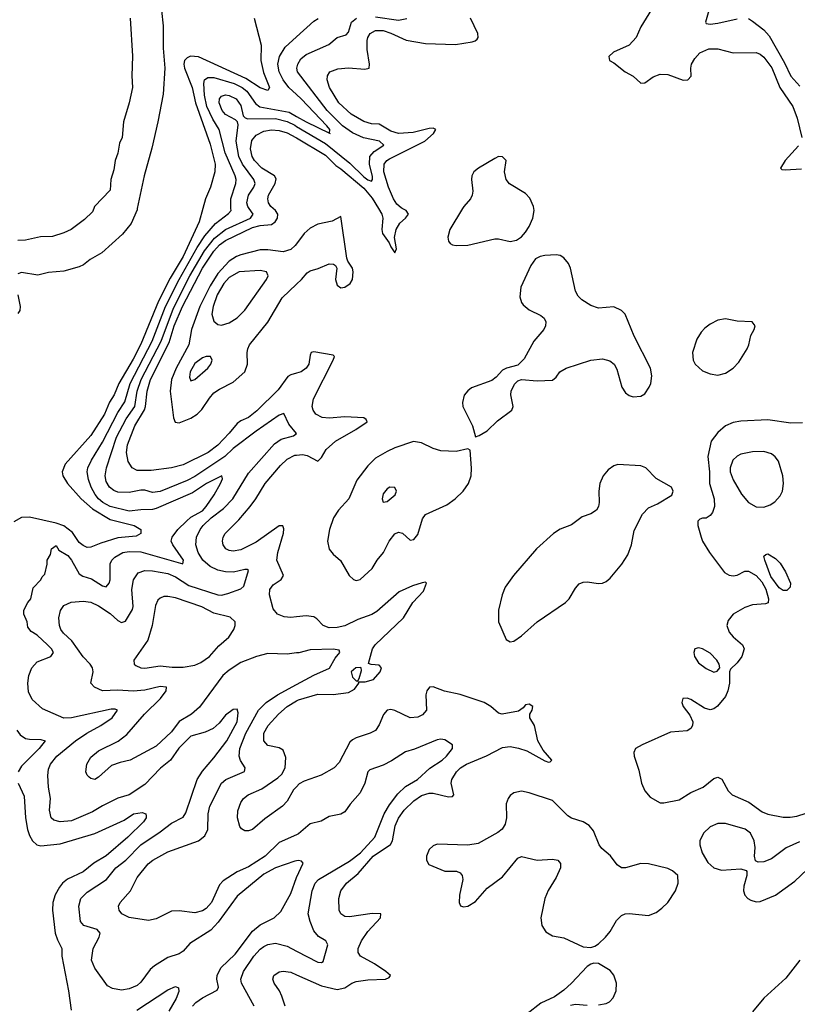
# Model space of a CAD drawing. Header units: inches. Extents: x 1603819 to 1745079, y 385938 to 533966.
# Tile 470 of 561: x 1618560 to 1622604, y 505860 to 510982. Entities that reach past the tile are written whole.
import ezdxf

# ---------------------------------------------------------------- set-up
doc = ezdxf.new("R2010")
doc.units = ezdxf.units.IN
doc.header["$MEASUREMENT"] = 0
for name, color, linetype in [('B6510', 7, 'Continuous'), ('B6511', 7, 'Continuous'), ('B6520', 7, 'Continuous'), ('B6521', 7, 'Continuous')]:
    doc.layers.add(name, color=color, linetype=linetype)

msp = doc.modelspace()

# ---------------------------------------------------------------- linework, layer by layer
at = {"layer": 'B6510', "color": 5}
for points, elevation in [([(1619512.4, 510000), (1619492.6, 509930), (1619410.8, 509750), (1619343, 509637), (1619281.9, 509518.1), (1619190, 509294.3), (1619150, 509216.6), (1619075.2, 509090), (1619051.7, 509030), (1619026.8, 508993.2), (1619001.4, 508930), (1618930, 508819.6), (1618796.8, 508670), (1618781.1, 508630), (1618783.5, 508610), (1618808.4, 508570), (1618879.9, 508490), (1618937.9, 508437.9), (1619030, 508382.5), (1619154.4, 508350), (1619190.4, 508330), (1619190.3, 508310), (1619164.9, 508295.1), (1619070, 508286), (1618981, 508259), (1618930, 508238.1), (1618910, 508237), (1618890, 508245.9), (1618870, 508263), (1618834.5, 508314.5), (1618789.1, 508349.1), (1618750, 508362.3), (1618610, 508394.2), (1618570, 508392.9), (1618530, 508369.4)], 320), ([(1618945.3, 510000), (1618938, 509982), (1618896.6, 509943.4), (1618827, 509890), (1618790, 509873.1), (1618730, 509854.3), (1618667.4, 509852.6), (1618590, 509835.5), (1618550, 509833.2)], 280), ([(1619171.3, 510000), (1619170, 509993.6), (1619138.7, 509921.3), (1619094.1, 509865.9), (1618987.4, 509770), (1618926, 509734), (1618892.5, 509707.5), (1618870, 509697.2), (1618790, 509674.5), (1618710, 509666.3), (1618653.7, 509653.7), (1618570, 509666.1), (1618550, 509660.3)], 280), ([(1620000, 506606.2), (1619990, 506604.2), (1619890, 506569.3), (1619830, 506537.5), (1619690, 506422.2), (1619592.6, 506287.4), (1619553.7, 506246.3), (1619444, 506176), (1619410, 506136.1), (1619390, 506122.2), (1619330, 506104.2), (1619260.3, 506059.7), (1619239, 506041), (1619190, 505976), (1619170, 505958), (1619130, 505940.2), (1619090, 505933.4), (1619042, 505942), (1619016.9, 505956.9), (1618950, 506048.5), (1618933.2, 506090), (1618942, 506150), (1618973.2, 506210), (1618978, 506230), (1618962.6, 506250), (1618893, 506270), (1618875.3, 506290), (1618867.3, 506370), (1618878.5, 506410), (1618910, 506443.2), (1619011.6, 506508.4), (1619060.6, 506570), (1619111, 506609), (1619190.1, 506690), (1619290, 506756.7), (1619350, 506803), (1619410, 506832.9), (1619423.7, 506856.3), (1619482.4, 507030), (1619510, 507072.4), (1619570, 507141.5), (1619637.1, 507230), (1619690.1, 507330), (1619696.5, 507376.5), (1619690, 507394.8), (1619670, 507394), (1619630, 507364.9), (1619597, 507323), (1619565.3, 507294.7), (1619524.3, 507275.7), (1619450, 507255.1), (1619387.7, 507192.3), (1619344.7, 507130), (1619291.8, 507088.2), (1619210, 507003.3), (1619130, 506949.4), (1619070, 506931.9), (1618990, 506893.2), (1618938.9, 506861.1), (1618830, 506814.2), (1618770, 506808.6), (1618738.2, 506818.2), (1618724, 506830), (1618714.5, 506870), (1618720.5, 506930), (1618710.1, 506990.1), (1618706.4, 507050), (1618710, 507082.7), (1618720.6, 507110), (1618752.9, 507150), (1618849.5, 507230), (1618909, 507271), (1618981.5, 507310), (1619040.6, 507350), (1619068.2, 507390), (1619055.9, 507395.9), (1619035, 507395), (1618830, 507350.7), (1618790, 507348.8), (1618677.6, 507397.6), (1618624.8, 507444.8), (1618605.5, 507485.5), (1618602.4, 507530), (1618607.5, 507570), (1618622.8, 507610), (1618650, 507641.2), (1618721.7, 507670), (1618735, 507690), (1618725.1, 507710), (1618705.3, 507730), (1618650, 507781.1), (1618619.9, 507799.9), (1618602, 507822), (1618598, 507850), (1618582, 507890), (1618582, 507910), (1618602, 507950), (1618618, 507970), (1618630, 508026), (1618670, 508068), (1618676, 508084), (1618690, 508098), (1618702, 508150), (1618702, 508170), (1618719.6, 508200.4), (1618726, 508230), (1618750, 508246), (1618763.1, 508223.1), (1618810, 508195.1), (1618830, 508170.8), (1618870, 508099), (1618887.7, 508087.7), (1618932.5, 508072.5), (1618990, 508037.5), (1619010, 508032.1), (1619026, 508050), (1619031.1, 508068.9), (1619030, 508151.2), (1619039.8, 508170), (1619054.8, 508185.2), (1619097, 508210), (1619130, 508216.3), (1619190, 508213.9), (1619408.3, 508151.7), (1619411.2, 508170), (1619355.4, 508250), (1619348.3, 508270), (1619352, 508290), (1619382.5, 508330), (1619426.5, 508373.5), (1619450, 508393.6), (1619510, 508427.3), (1619530.1, 508450), (1619571.2, 508510), (1619604.9, 508570), (1619613.8, 508593.8), (1619610.5, 508610), (1619531.9, 508570), (1619459.1, 508520.9), (1619270, 508439.2), (1619250, 508433.3), (1619190, 508433), (1619130, 508425), (1619030, 508449), (1618991.4, 508470), (1618970, 508488.7), (1618951.5, 508511.5), (1618931.8, 508550), (1618917.2, 508590), (1618910.6, 508630), (1618914.4, 508650), (1618932.7, 508690), (1618990, 508784.5), (1619070, 508938.8), (1619106.5, 508993.5), (1619133.9, 509090), (1619249.1, 509310), (1619318.9, 509490), (1619388.6, 509630), (1619482.8, 509797.2), (1619522.4, 509857.6), (1619578.3, 509921.7), (1619646, 509974), (1619658.9, 509990), (1619658.7, 510000)], 340), ([(1620000, 507687.8), (1619950, 507682.3), (1619850, 507684.2), (1619790.9, 507669.1), (1619710, 507637.7), (1619650, 507598.4), (1619617, 507570), (1619494.2, 507405.8), (1619453.8, 507370), (1619388.4, 507331.6), (1619350, 507277.7), (1619270, 507202.3), (1619134, 507130), (1619081.7, 507118.3), (1619037.3, 507102.7), (1618970, 507041.7), (1618950, 507030.3), (1618930, 507034), (1618921, 507041), (1618911.4, 507051.4), (1618904.4, 507070), (1618908.2, 507110), (1618930, 507145.1), (1618970, 507178.2), (1619071.7, 507228.3), (1619117, 507263), (1619208.5, 507370), (1619291.4, 507450), (1619322, 507490), (1619323.1, 507510), (1619290, 507513.8), (1619210, 507493.6), (1619150, 507489), (1619070, 507494.3), (1618991.2, 507491.2), (1618948.2, 507510), (1618930.4, 507530), (1618942.3, 507590), (1618939.3, 507610), (1618926.9, 507630), (1618890, 507667.2), (1618831.4, 507751.4), (1618788.4, 507790), (1618773.8, 507810), (1618766.7, 507830), (1618763, 507870), (1618771.6, 507908.4), (1618790, 507934.8), (1618828, 507952), (1618890, 507957.7), (1618930, 507951.8), (1618970, 507933.6), (1619030, 507892.7), (1619070, 507856), (1619090, 507845.8), (1619110, 507853.1), (1619147, 507913), (1619150.1, 507930), (1619142.6, 508017.4), (1619151.4, 508068.6), (1619175.5, 508104.5), (1619210, 508117.4), (1619250, 508115.7), (1619330, 508101.4), (1619370, 508083.2), (1619439, 508039), (1619590, 507989.9), (1619610, 507989), (1619642.8, 507997.2), (1619710, 508021.4), (1619725, 508035), (1619750, 508116), (1619742.5, 508122.5), (1619730, 508122.6), (1619672.2, 508107.8), (1619630.8, 508109.2), (1619590, 508117.6), (1619550, 508136.8), (1619512, 508170), (1619487.2, 508210), (1619475, 508250), (1619478.9, 508290), (1619498.4, 508330), (1619513.4, 508350), (1619556.4, 508390), (1619620.4, 508439.6), (1619668.2, 508490), (1619750, 508623.7), (1619885.1, 508774.9), (1619920, 508800), (1619983.4, 508816.6), (1619999.5, 508830), (1619958.6, 508878.6), (1619933.7, 508933.7), (1619910, 508925), (1619790, 508841.5), (1619670, 508750.5), (1619626.4, 508710), (1619470, 508605.8), (1619430, 508585.1), (1619290, 508528.1), (1619250, 508522.2), (1619210, 508533.8), (1619190, 508534), (1619130, 508522.2), (1619070, 508525), (1619050, 508532.5), (1619027.7, 508550), (1619010, 508578.9), (1619004.8, 508610), (1619012, 508650), (1619063.4, 508810), (1619113.6, 508906.4), (1619158, 508970), (1619171.6, 509050), (1619191.9, 509110), (1619295.6, 509310), (1619359.4, 509480.6), (1619444.7, 509650), (1619520.8, 509779.2), (1619573.7, 509846.3), (1619630, 509889.9), (1619760.5, 509950), (1619773.7, 509970), (1619752.8, 510000)], 360), ([(1620000, 509143.4), (1619970, 509135.1), (1619954.5, 509125.5), (1619904.1, 509055.9), (1619792.8, 508947.2), (1619750, 508913.4), (1619710, 508895.4), (1619690, 508880.8), (1619649.6, 508830.4), (1619590, 508769.5), (1619540.7, 508730), (1619410, 508666.8), (1619350, 508651), (1619242.8, 508637.2), (1619170, 508636.3), (1619144.9, 508650), (1619124, 508684), (1619115.5, 508730), (1619121, 508770), (1619159.2, 508870), (1619208.1, 508951.9), (1619213.9, 508970), (1619222.9, 509050), (1619239.9, 509110), (1619337.3, 509302.7), (1619363.9, 509390), (1619406, 509490), (1619510, 509689.9), (1619570, 509778.1), (1619599.7, 509810), (1619630, 509833.5), (1619770, 509901.2), (1619810, 509911.6), (1619870, 509917.2), (1619888.4, 509930), (1619899.9, 509950), (1619902.4, 509970), (1619890.1, 509990), (1619878.4, 510000)], 380), ([(1620000, 509816.4), (1619993.2, 509806.8), (1619970, 509785.7), (1619930, 509774.8), (1619850, 509784.5), (1619810, 509784.1), (1619710, 509758.1), (1619687.7, 509750), (1619650, 509726.4), (1619590, 509661.5), (1619550, 509598.3), (1619496.2, 509490), (1619452.9, 509370), (1619438.8, 509290), (1619374.4, 509170), (1619348.8, 509110), (1619342.7, 509050), (1619360.5, 508910), (1619368.9, 508888.9), (1619390, 508885), (1619450, 508908.9), (1619482.5, 508930), (1619506.4, 508953.6), (1619546.1, 509013.9), (1619570, 509040.1), (1619599.7, 509060.3), (1619670, 509096.3), (1619729.8, 509150), (1619745, 509190), (1619742.9, 509250), (1619745.8, 509270), (1619755, 509290), (1619850.9, 509409.1), (1619924.6, 509535.4), (1620000, 509606.3)], 420), ([(1618550.9, 509550), (1618562.9, 509490), (1618560.3, 509470), (1618550, 509453.6)], 280), ([(1620000, 507875.4), (1619970, 507872.6), (1619935.7, 507875.7), (1619900.9, 507890), (1619878.1, 507918.1), (1619858.6, 507990), (1619861.4, 508018.6), (1619877.2, 508042.8), (1619920.3, 508070), (1619931.2, 508090), (1619897.9, 508170), (1619902.6, 508210), (1619931.3, 508311.3), (1619933.5, 508333.5), (1619928.8, 508348.8), (1619910, 508348.4), (1619790, 508264.4), (1619710, 508223.5), (1619670, 508216.8), (1619650, 508220.7), (1619632.2, 508230), (1619617.8, 508250), (1619614, 508270), (1619617.3, 508290), (1619628, 508310), (1619699.4, 508380.6), (1619759.2, 508450), (1619788.5, 508490), (1619835.6, 508570), (1619916.6, 508663.4), (1619950, 508695.4), (1619990, 508716.4), (1620000, 508717.4)], 380), ([(1620000, 506741.8), (1619910, 506701.3), (1619836.5, 506630), (1619750, 506574.3), (1619691.6, 506548.4), (1619617.6, 506502.4), (1619598.9, 506481.1), (1619557.2, 506390), (1619530, 506358.8), (1619510, 506345.4), (1619470, 506336.5), (1619390, 506346.5), (1619350, 506344), (1619270, 506305.4), (1619230, 506296.2), (1619130, 506312.3), (1619091.1, 506331.1), (1619076.9, 506350), (1619074, 506370), (1619082, 506390), (1619136.3, 506450), (1619170, 506520.4), (1619228.8, 506590), (1619251.4, 506610), (1619330, 506653.6), (1619490, 506709.8), (1619522.9, 506737.1), (1619537.5, 506770), (1619540.8, 506850), (1619548.8, 506890), (1619609.4, 507010), (1619631.4, 507030), (1619728.4, 507071.6), (1619732.6, 507090), (1619708.5, 507128.5), (1619701.7, 507150), (1619704.2, 507190), (1619736.2, 507270), (1619802, 507390), (1619842.2, 507430), (1619901, 507470), (1620000, 507523.9)], 360), ([(1620000, 506992.1), (1619984.5, 506975.5), (1619950, 506917.6), (1619927.1, 506890), (1619835, 506825), (1619770, 506769.3), (1619750, 506762.2), (1619730, 506762.4), (1619712.7, 506772.7), (1619704.4, 506784.4), (1619692.4, 506830), (1619694.3, 506865.7), (1619710, 506909.6), (1619723.9, 506930), (1619748.8, 506950), (1619818.3, 506981.7), (1619902.7, 507037.3), (1619922.6, 507057.4), (1619939.7, 507090), (1619943.2, 507143.2), (1619930, 507181.6), (1619910, 507193.8), (1619850, 507206.5), (1619830.3, 507230), (1619830.2, 507270), (1619852.7, 507310), (1619906.3, 507370), (1619950, 507409.9), (1620000, 507438.7)], 380), ([(1618545.5, 507285.5), (1618562.3, 507262.3), (1618590, 507243.5), (1618610, 507238.7), (1618670, 507237.4), (1618692.4, 507230), (1618660.5, 507190), (1618570, 507099.4), (1618552.2, 507070)], 320), ([(1618551.1, 507010), (1618583.5, 506943.5), (1618590.1, 506829.9), (1618599.9, 506770), (1618610, 506739), (1618626.4, 506710), (1618649.7, 506689.7), (1618670, 506683.6), (1618770, 506694.5), (1618950, 506748.5), (1619102.6, 506817.4), (1619152.3, 506850), (1619197.2, 506857.2), (1619216, 506850), (1619218.4, 506838.4), (1619218.4, 506830), (1619203.6, 506810), (1619122.1, 506730), (1619010, 506632.7), (1618945.2, 506594.8), (1618890.7, 506549.3), (1618808.9, 506511.1), (1618783, 506490), (1618766.1, 506470), (1618743.8, 506430), (1618733, 506390), (1618731.3, 506350), (1618743.6, 506230), (1618755.7, 506195.7), (1618779.7, 506150), (1618779.8, 506110), (1618814.3, 505930), (1618827, 505830)], 320), ([(1619458.3, 505850), (1619476.6, 505870), (1619510, 505894), (1619585.9, 505934.1), (1619593, 505950), (1619585.2, 505990), (1619586.8, 506010), (1619605.9, 506050), (1619679.9, 506120.1), (1619770, 506240.7), (1619810, 506272.7), (1619883.1, 506310), (1619917, 506343), (1619970, 506436.9), (1620000.1, 506519.9)], 340), ([(1619778.6, 505850), (1619713.4, 505970), (1619709.4, 505990), (1619723.5, 506030), (1619777.6, 506110), (1619810, 506146.1), (1619830, 506161.3), (1619850, 506171.2), (1619890, 506178), (1619950, 506162.3), (1620000, 506136.2)], 360), ([(1619940.5, 505850), (1619922.7, 505902.7), (1619910.2, 505930.2), (1619883.1, 505970), (1619877, 505990), (1619882, 506010), (1619910, 506029.7), (1619930, 506032.8), (1619970, 506027.4), (1620000, 506014.1)], 380), ([(1619169.8, 505830), (1619330, 505936), (1619370, 505952.4), (1619386.4, 505946.4), (1619387.1, 505927.1), (1619373.8, 505890), (1619335.5, 505824.5)], 320)]:
    msp.add_lwpolyline(points, dxfattribs=dict(at, elevation=elevation))
for points, elevation in [([(1619810, 509678), (1619700.5, 509670), (1619650, 509641.1), (1619621.7, 509610), (1619587.4, 509550), (1619565.9, 509490), (1619559.1, 509450), (1619570, 509414), (1619590, 509396.5), (1619610, 509392.7), (1619650, 509404.9), (1619690, 509431.3), (1619730, 509470.2), (1619843, 509630), (1619851.6, 509650), (1619842.7, 509670)], 440), ([(1619552.7, 509230), (1619530, 509229.6), (1619510, 509222.3), (1619470, 509194.2), (1619445.5, 509150), (1619442.2, 509122.2), (1619450, 509104.2), (1619470, 509110.3), (1619537.7, 509170), (1619554, 509190), (1619561.6, 509210)], 440), ([(1619330, 507981.7), (1619310, 507980.7), (1619290, 507973.3), (1619278.2, 507961.8), (1619265.5, 507934.5), (1619249.1, 507830), (1619225.5, 507754.5), (1619153.7, 507650), (1619154.9, 507630), (1619163.2, 507623.2), (1619190, 507610.2), (1619210, 507608.8), (1619290, 507621.3), (1619353.6, 507613.6), (1619410, 507613.1), (1619470, 507624.2), (1619501.8, 507638.2), (1619547.4, 507670), (1619595.7, 507724.3), (1619646.6, 507770), (1619673.5, 507810), (1619680.5, 507830), (1619680.7, 507850), (1619653.9, 507873.9), (1619570, 507894.5), (1619506.9, 507926.9), (1619370, 507974.2)], 380)]:
    msp.add_lwpolyline(points, close=True, dxfattribs=dict(at, elevation=elevation))
at = {"layer": 'B6511', "color": 5}
for points, elevation in [([(1619297.5, 511030), (1619305.4, 510950), (1619305.7, 510834.3), (1619314.1, 510730), (1619305.1, 510594.9), (1619277.8, 510450), (1619246.7, 510313.3), (1619206.3, 510170), (1619171.3, 510000)], 280), ([(1619134, 510990), (1619147.3, 510792.7), (1619142.7, 510690), (1619145.7, 510630), (1619129.7, 510550), (1619099.4, 510450), (1619091.9, 510370), (1619079.5, 510340.5), (1619070, 510287.7), (1619055.5, 510250), (1619050, 510201), (1619034.6, 510150), (1619030, 510096), (1618949.3, 510010), (1618945.3, 510000)], 280), ([(1619779.5, 510990), (1619815.2, 510850), (1619813.1, 510770), (1619827.6, 510707.6), (1619858.2, 510630), (1619850, 510613.6), (1619810, 510627.5), (1619735.4, 510675.4), (1619490, 510788.4), (1619448.3, 510791.7), (1619430, 510784.2), (1619416.9, 510770), (1619413.3, 510750), (1619417.5, 510730), (1619456.1, 510630), (1619473.8, 510550), (1619550, 510334.7), (1619577.2, 510230), (1619574.6, 510190), (1619552.5, 510110), (1619526.5, 510050), (1619512.4, 510000)], 320), ([(1620000, 510592.2), (1619958.7, 510630), (1619929.2, 510670), (1619909.6, 510710), (1619902.5, 510750), (1619911.2, 510790), (1619940.8, 510839.2), (1620000, 510893)], 340), ([(1619658.7, 510000), (1619657.6, 510050), (1619683.8, 510130), (1619685.6, 510150), (1619681, 510170), (1619628.4, 510290), (1619596.6, 510410), (1619564, 510464), (1619533.8, 510530), (1619521.7, 510590), (1619517.1, 510650), (1619520.6, 510670), (1619538.6, 510681.4), (1619570, 510680.8), (1619675.2, 510650), (1619716, 510630), (1619741.5, 510610), (1619786.3, 510546.3), (1619809, 510529), (1619960.9, 510500.9), (1620000, 510478.5)], 340), ([(1619752.8, 510000), (1619745.8, 510010), (1619740.3, 510030), (1619749.6, 510070), (1619777.7, 510110), (1619783.9, 510130), (1619777.1, 510150), (1619718.4, 510230), (1619700.2, 510270), (1619686.3, 510350), (1619695.2, 510435.2), (1619693.1, 510450), (1619681.7, 510461.7), (1619630, 510489), (1619612.4, 510510), (1619596.6, 510550), (1619599.2, 510570), (1619610, 510584.8), (1619630, 510590.8), (1619650, 510588.3), (1619686, 510570), (1619710, 510536), (1619721.6, 510481.6), (1619731.8, 510471.8), (1619746.4, 510466.4), (1619890, 510467.5), (1619950, 510451.7), (1619990, 510432.8), (1620000, 510426.9)], 360), ([(1619878.4, 510000), (1619866.6, 510010), (1619852.9, 510030), (1619850.1, 510050), (1619853.5, 510070), (1619888.2, 510130), (1619894.4, 510154.4), (1619885.4, 510170), (1619818.2, 510210), (1619780.5, 510250), (1619768.9, 510270), (1619759.9, 510310), (1619767.1, 510352.9), (1619790, 510381.8), (1619830, 510401.8), (1619870, 510408.8), (1619910, 510404.8), (1619950, 510392.6), (1619995.5, 510370), (1620000, 510367.3)], 380)]:
    msp.add_lwpolyline(points, dxfattribs=dict(at, elevation=elevation))
at = {"layer": 'B6520', "color": 5}
for points, elevation in [([(1620425.3, 510000), (1620443.2, 509970), (1620447.7, 509950), (1620443.5, 509890), (1620446.7, 509870), (1620481.7, 509821.7), (1620490, 509799.7), (1620510.3, 509770), (1620518.5, 509790), (1620509.3, 509849.3), (1620516.8, 509890), (1620537, 509923), (1620566.8, 509950), (1620580.9, 509970), (1620569.2, 509990), (1620549.1, 510000)], 380), ([(1620863.3, 510000), (1620796.8, 509890), (1620786.4, 509850), (1620789.3, 509829.3), (1620798.6, 509818.6), (1620810.2, 509810.2), (1620830, 509806.5), (1620890, 509809.4), (1621030, 509842), (1621050, 509842.6), (1621110, 509828.5), (1621144.2, 509835.8), (1621170, 509852.4), (1621190, 509876.4), (1621210, 509906.4), (1621228.9, 509950), (1621234.6, 509990), (1621233.4, 510000)], 420), ([(1620000, 509606.3), (1620025.2, 509630), (1620055.2, 509664.8), (1620070, 509675), (1620112.8, 509687.2), (1620170, 509712.7), (1620191, 509711), (1620202.6, 509702.6), (1620209.1, 509690), (1620202.3, 509630), (1620210, 509600.5), (1620230, 509586.3), (1620250, 509590.3), (1620278.9, 509610), (1620290.8, 509630), (1620294.2, 509670), (1620289.7, 509690), (1620266.2, 509726.2), (1620261.4, 509741.4), (1620230, 509958), (1620185.3, 509934.7), (1620110, 509918.1), (1620070, 509897.4), (1620038.4, 509870), (1620000, 509816.4)], 420), ([(1620000, 508717.4), (1620030, 508720.4), (1620054.8, 508714.8), (1620110, 508684.8), (1620130, 508704.4), (1620153.8, 508746.2), (1620201.6, 508790), (1620308.4, 508850), (1620366, 508890), (1620362.4, 508902.4), (1620350.1, 508910.1), (1620250, 508915.5), (1620170, 508908.5), (1620132.4, 508912.4), (1620099.7, 508930), (1620086, 508950), (1620081.3, 508970), (1620088.3, 509010), (1620190.1, 509210), (1620197.3, 509230), (1620190, 509237.3), (1620090, 509255), (1620076.2, 509250), (1620070, 509236), (1620063.1, 509190), (1620050, 509169.5), (1620023.9, 509150), (1620000, 509143.4)], 380), ([(1622630, 508885.1), (1622570, 508883.5), (1622450, 508900.4), (1622310, 508894.2), (1622270, 508886.6), (1622230, 508869.6), (1622190, 508834.5), (1622155.5, 508790), (1622137.6, 508710), (1622147.7, 508630), (1622146.4, 508570), (1622170.6, 508490), (1622173.4, 508450), (1622162, 508418), (1622150, 508402), (1622130, 508389), (1622110, 508388.7), (1622096.9, 508383.1), (1622086, 508374), (1622086, 508350), (1622103, 508290), (1622110.4, 508270), (1622147, 508210), (1622225.8, 508105.8), (1622250, 508092.2), (1622270, 508088.9), (1622290, 508092.2), (1622330, 508113), (1622350, 508113), (1622390.2, 508090.2), (1622418.4, 508058.4), (1622439.1, 508019.1), (1622453.2, 507970), (1622451.5, 507948.5), (1622437.4, 507942.6), (1622370, 507938.5), (1622330, 507924.1), (1622270.3, 507890), (1622243.8, 507856.2), (1622237.8, 507830), (1622250, 507795.5), (1622270, 507772.2), (1622319.1, 507730), (1622327.7, 507710), (1622314.9, 507670), (1622290, 507636), (1622256.8, 507603.2), (1622250.7, 507589.3), (1622250.4, 507530), (1622242, 507490), (1622230, 507462), (1622188.7, 507411.3), (1622170, 507397), (1622150, 507391.6), (1622121.3, 507401.3), (1622050, 507446), (1622030, 507452.6), (1622008.5, 507451.5), (1622003, 507430), (1622010.5, 507410), (1622044.5, 507364.5), (1622059.5, 507330), (1622058.9, 507310), (1622050, 507294.5), (1622030, 507282.7), (1621944.9, 507275.1), (1621796.4, 507210), (1621763, 507190), (1621754, 507170), (1621754.9, 507150), (1621778.7, 507078.7), (1621793.6, 507010), (1621811, 506971), (1621838.2, 506938.2), (1621890, 506907.4), (1621910, 506907.6), (1621990, 506924.2), (1622050, 506961.3), (1622114, 506990), (1622170, 507034.6), (1622190, 507041.1), (1622211.2, 507031.2), (1622243.2, 506970), (1622264.6, 506950), (1622350.7, 506910.7), (1622421.2, 506861.2), (1622450, 506848.3), (1622530, 506833.8), (1622567.2, 506832.8), (1622601.4, 506838.6), (1622650, 506854.9)], 420), ([(1620000, 507438.7), (1620010, 507444.4), (1620110, 507473.4), (1620190, 507471), (1620270, 507481.5), (1620301.2, 507498.8), (1620322.8, 507530), (1620322, 507538), (1620356.9, 507536.9), (1620399.5, 507550), (1620434, 507590), (1620441.6, 507610), (1620430, 507624.9), (1620387.4, 507627.4), (1620373.7, 507633.7), (1620394.7, 507710), (1620409.1, 507730), (1620555.7, 507870), (1620603.7, 507950), (1620659.8, 508010), (1620674.6, 508050), (1620670, 508055.3), (1620652.4, 508052.4), (1620602.5, 508037.5), (1620533.7, 508006.3), (1620417.2, 507902.8), (1620391.9, 507888.1), (1620318.4, 507861.6), (1620250, 507829.1), (1620210, 507820.6), (1620170, 507818.6), (1620137.8, 507830), (1620105.9, 507865.9), (1620090, 507875), (1620050, 507880.1), (1620000, 507875.4)], 380), ([(1620000, 507523.9), (1620090, 507573), (1620171.3, 507608.7), (1620199.9, 507660.1), (1620224, 507690), (1620222, 507702), (1620190, 507708.2), (1620070, 507703.2), (1620011, 507689), (1620000, 507687.8)], 360), ([(1620000, 506014.1), (1620130, 505956.3), (1620210, 505937), (1620250, 505945), (1620287.9, 505970), (1620310, 505978.2), (1620370, 505987.5), (1620462, 505990), (1620481.3, 505998.7), (1620488.4, 506010), (1620464, 506030), (1620405.5, 506070), (1620331.7, 506110), (1620319.6, 506130), (1620319.7, 506150), (1620336.6, 506190), (1620370, 506238.2), (1620436.3, 506310), (1620438, 506330), (1620392, 506332), (1620274.4, 506314.4), (1620250, 506317.6), (1620230.2, 506330.2), (1620221.2, 506350), (1620219, 506410), (1620230.2, 506450), (1620259.7, 506490), (1620319.6, 506540.4), (1620398.6, 506630), (1620488.3, 506691.7), (1620498.7, 506710), (1620511.9, 506788.1), (1620530, 506828.7), (1620559.8, 506870), (1620610, 506919.1), (1620650, 506946.5), (1620690, 506958.1), (1620710, 506957.5), (1620790, 506938.7), (1620810, 506941.8), (1620817.5, 506950), (1620804.4, 507010), (1620806.5, 507030), (1620831.5, 507070), (1620852.5, 507090), (1620883.5, 507110), (1620987.3, 507152.7), (1621070, 507196.2), (1621110, 507201.6), (1621153, 507193), (1621197.8, 507177.8), (1621290, 507126.3), (1621310, 507119.8), (1621318.9, 507121.1), (1621327, 507130), (1621281.6, 507181.6), (1621253.9, 507230), (1621236.3, 507310), (1621213.1, 507350), (1621213, 507370), (1621225.5, 507390), (1621228.8, 507410), (1621210, 507422.2), (1621190, 507418.3), (1621177.7, 507402.3), (1621154.5, 507385.5), (1621068.6, 507368.6), (1621050, 507374.9), (1621010.3, 507410), (1620974.4, 507430), (1620850, 507471.1), (1620768.5, 507488.5), (1620710, 507512), (1620691, 507509), (1620676.4, 507490), (1620671.8, 507470), (1620675.3, 507390), (1620654.9, 507365.1), (1620630, 507352.9), (1620590, 507350.2), (1620510, 507387.9), (1620490, 507394), (1620470, 507390.3), (1620451.6, 507368.4), (1620430, 507313.4), (1620410, 507283.8), (1620382.7, 507270), (1620310, 507245.7), (1620290, 507236), (1620276.6, 507223.4), (1620221.8, 507118.2), (1620195.1, 507090), (1620127.6, 507052.4), (1620038.8, 507021.2), (1620013.5, 507006.5), (1620000, 506992.1)], 380), ([(1620000, 506136.2), (1620110, 506078.7), (1620130, 506077.3), (1620137.7, 506082.3), (1620162.8, 506170), (1620152, 506190), (1620113.5, 506213.5), (1620090, 506242.8), (1620069.6, 506290), (1620060.1, 506330), (1620080.4, 506450), (1620095.9, 506490), (1620113, 506510), (1620275.2, 506604.8), (1620331.9, 506648.1), (1620407.5, 506730), (1620455.1, 506850), (1620482.7, 506897.3), (1620525.5, 506954.5), (1620566.6, 506993.3), (1620628.1, 507030), (1620692.2, 507087.8), (1620757, 507130), (1620779.5, 507150), (1620810.7, 507190), (1620811, 507210), (1620770, 507236), (1620750, 507239.3), (1620730, 507235.2), (1620612.3, 507187.7), (1620566.2, 507173.8), (1620494, 507126), (1620450, 507104.6), (1620380.2, 507079.8), (1620370.6, 507069.4), (1620355.2, 507010), (1620330, 506959.6), (1620278.3, 506901.7), (1620250, 506861.7), (1620230, 506849.1), (1620170, 506837.6), (1620127.3, 506812.7), (1620070, 506798.4), (1620010, 506746.3), (1620000, 506741.8)], 360), ([(1622614.2, 506705.8), (1622545.3, 506674.7), (1622470, 506616.9), (1622430, 506600.7), (1622400.2, 506600.2), (1622385.6, 506605.6), (1622380.9, 506630), (1622384.9, 506675.1), (1622379.3, 506710), (1622359.8, 506750), (1622331.7, 506771.7), (1622230, 506800.2), (1622190, 506800.2), (1622150, 506782.5), (1622116.5, 506750), (1622096.9, 506710), (1622096.5, 506690), (1622108.7, 506648.7), (1622138, 506598), (1622170.2, 506570.2), (1622210, 506557.7), (1622310, 506564.9), (1622336.8, 506556.8), (1622341, 506550), (1622340.5, 506530), (1622325.3, 506474.8), (1622324.6, 506450), (1622330, 506427.7), (1622345.5, 506410), (1622361.1, 506401.1), (1622390, 506392.2), (1622410, 506394), (1622490, 506428.5), (1622590, 506501.1), (1622687.4, 506592.6)], 420), ([(1620000.1, 506519.9), (1620034.2, 506594.2), (1620025.2, 506605.2), (1620010, 506608.2), (1620000, 506606.2)], 340), ([(1621570, 505856.8), (1621610, 505864.2), (1621626.8, 505873.2), (1621646.7, 505893.3), (1621662.2, 505930), (1621663.8, 505970), (1621650, 506011.3), (1621630, 506036), (1621570, 506071.6), (1621546, 506074), (1621530, 506069.6), (1621510, 506056.2), (1621430, 505969.6), (1621390, 505933.3), (1621340.9, 505899.1), (1621270, 505866.3), (1621198, 505810)], 420), ([(1622616.1, 506090), (1622544.2, 505995.8), (1622428.8, 505891.2), (1622370, 505821.3)], 420), ([(1621423.8, 505856.2), (1621450, 505860.2), (1621510, 505854.7)], 420)]:
    msp.add_lwpolyline(points, dxfattribs=dict(at, elevation=elevation))
for points, elevation in [([(1621350, 509758.7), (1621290, 509755.1), (1621266, 509750), (1621242.5, 509737.5), (1621217.3, 509702.7), (1621166.5, 509590), (1621161.1, 509541.1), (1621170, 509510.8), (1621178.5, 509498.5), (1621210, 509472.2), (1621270, 509444), (1621286.8, 509430), (1621296.3, 509410), (1621294, 509390), (1621284.9, 509370), (1621233, 509310), (1621182.8, 509217.2), (1621150, 509185.2), (1621092, 509170), (1621070, 509159.3), (1621037, 509123), (1621014.4, 509105.6), (1620910, 509067.3), (1620890, 509052), (1620871.7, 509028.3), (1620862.6, 508990), (1620864.2, 508970), (1620914.4, 508870), (1620930, 508812), (1620950, 508818.8), (1620990, 508842.4), (1621045.2, 508894.8), (1621119, 508950), (1621125.2, 508970), (1621114.5, 509030), (1621116.2, 509050), (1621133.6, 509086.4), (1621150, 509102.8), (1621170, 509110.8), (1621250, 509104), (1621330, 509106), (1621350, 509122), (1621368.7, 509150), (1621402, 509170), (1621530, 509210.6), (1621590, 509217.3), (1621627.9, 509207.9), (1621650.4, 509190.4), (1621664.7, 509164.7), (1621690.3, 509070), (1621710, 509041.6), (1621730, 509026.7), (1621750, 509019.5), (1621790, 509023.1), (1621810, 509035.5), (1621833.3, 509070), (1621841.3, 509090), (1621846.6, 509130), (1621839.6, 509170), (1621755.8, 509335.8), (1621708.3, 509450), (1621690, 509469.7), (1621650, 509488), (1621570, 509480.7), (1621530, 509495.1), (1621483.9, 509523.9), (1621464.4, 509544.4), (1621449.7, 509569.7), (1621423.5, 509690), (1621413.7, 509713.7), (1621390, 509743.5), (1621370, 509754.5)], 420), ([(1622230, 509425.4), (1622190, 509419.7), (1622150, 509398.9), (1622122.7, 509377.3), (1622103.5, 509356.5), (1622080.6, 509319.4), (1622058.9, 509250), (1622062, 509210), (1622072.2, 509190), (1622110, 509156), (1622150, 509138.9), (1622190, 509133.1), (1622230, 509142.6), (1622269.6, 509170), (1622299.3, 509200.7), (1622343, 509270), (1622351.5, 509290), (1622361.3, 509338.7), (1622379.3, 509370), (1622385.2, 509390), (1622369.4, 509409.4), (1622290, 509414)], 420), ([(1620607.2, 508787.2), (1620510, 508755), (1620470, 508736.5), (1620410, 508700.6), (1620370, 508662), (1620313, 508587), (1620271.1, 508488.9), (1620217.4, 508430), (1620191.5, 508390), (1620170.6, 508329.4), (1620159.8, 508270), (1620170, 508226.9), (1620190, 508201.8), (1620228.4, 508168.4), (1620273.4, 508090), (1620294.9, 508070), (1620310, 508065), (1620330, 508069.3), (1620392.9, 508127.1), (1620419.3, 508170), (1620451.9, 508210), (1620481.4, 508270), (1620510, 508307.5), (1620530, 508315.4), (1620550, 508310.2), (1620590, 508275.2), (1620610, 508277.3), (1620630, 508303.7), (1620653.9, 508386.1), (1620670, 508408.1), (1620781.2, 508458.8), (1620824.4, 508490), (1620865.7, 508530), (1620894, 508570), (1620907, 508610), (1620909.8, 508649.8), (1620902, 508742), (1620890, 508749), (1620830, 508736.3), (1620750, 508738.8), (1620710, 508750.7), (1620650, 508780.3)], 420), ([(1622430, 508735.8), (1622370, 508733.2), (1622310, 508721), (1622290, 508712.3), (1622268.7, 508690), (1622255.3, 508650), (1622255.3, 508630), (1622270, 508588), (1622314, 508514), (1622350, 508470.2), (1622390, 508447.5), (1622430, 508446.3), (1622462.2, 508457.8), (1622486.3, 508473.7), (1622514.5, 508505.5), (1622526.6, 508530), (1622532, 508570), (1622528.6, 508610), (1622505.3, 508685.3), (1622488.6, 508708.6), (1622470, 508723.1)], 440), ([(1621670, 508667.4), (1621650, 508661.8), (1621619.5, 508640.5), (1621594.7, 508610), (1621577.5, 508570), (1621572, 508530), (1621573, 508470), (1621570.2, 508450), (1621558.6, 508430), (1621530, 508410.7), (1621484.9, 508395.1), (1621430, 508354.5), (1621370, 508332.5), (1621336.5, 508310), (1621247.9, 508230), (1621128.4, 508090), (1621084.2, 508030), (1621069.2, 507990), (1621050.2, 507910), (1621049.4, 507850), (1621090, 507757.1), (1621110, 507745.5), (1621130, 507749.1), (1621170, 507776.1), (1621250, 507849.3), (1621397.4, 507950), (1621416.5, 507970), (1621450, 508024.7), (1621470, 508046.7), (1621490, 508056.3), (1621510, 508058.1), (1621570, 508048.4), (1621590, 508051), (1621610, 508059.7), (1621630, 508076.5), (1621690.6, 508150), (1621722.4, 508197.6), (1621741.6, 508250), (1621755.3, 508324.7), (1621798, 508410), (1621830, 508442.3), (1621876.3, 508463.7), (1621951.5, 508508.5), (1621958, 508530), (1621949.2, 508550), (1621870, 508595.1), (1621815.4, 508650), (1621790, 508662)], 420), ([(1620484.7, 508550), (1620470, 508541.2), (1620450, 508515.3), (1620444, 508490), (1620450, 508472), (1620470, 508476), (1620512.3, 508510), (1620519.3, 508530), (1620510, 508548.7)], 440), ([(1622530, 508011.8), (1622510, 508026.6), (1622465.6, 508085.6), (1622434, 508170), (1622429.6, 508190.4), (1622440.2, 508199.8), (1622450, 508202.8), (1622490, 508179.1), (1622514.1, 508154.1), (1622542.4, 508110), (1622568, 508050), (1622566.8, 508030), (1622550, 508013.2)], 420), ([(1622090, 507714.7), (1622071.3, 507710), (1622066, 507690), (1622068.5, 507670), (1622090, 507636.3), (1622130, 507606.4), (1622170, 507588.2), (1622186.6, 507593.4), (1622201.2, 507610), (1622198, 507630), (1622185.1, 507650), (1622150, 507687.3), (1622110, 507709.6)], 420), ([(1620331.8, 507611.8), (1620308.7, 507610), (1620284.3, 507590), (1620290, 507562), (1620310, 507542.8), (1620318, 507542), (1620325.1, 507554.9), (1620336.9, 507596.9), (1620336, 507610)], 380), ([(1621170, 506967.9), (1621130, 506960.9), (1621110, 506946.6), (1621099.2, 506930), (1621090, 506902), (1621090.9, 506830), (1621083.6, 506796.4), (1621068.6, 506771.4), (1621046.9, 506753.1), (1620943.9, 506696.1), (1620890, 506687.9), (1620730, 506692.5), (1620710, 506685.1), (1620690, 506664.7), (1620675.5, 506630), (1620675.3, 506610), (1620687.8, 506587.8), (1620770, 506552.6), (1620832, 506552), (1620850, 506543.7), (1620860.9, 506530), (1620864.4, 506510), (1620847.8, 506427.7), (1620845.7, 506390), (1620852.7, 506372.7), (1620867.5, 506367.5), (1620890, 506370.3), (1620930, 506395.6), (1620990, 506464.9), (1621070, 506523.7), (1621150, 506620.4), (1621170, 506628.5), (1621250, 506610.2), (1621330, 506615.8), (1621359.1, 506610), (1621372.4, 506592.4), (1621371.3, 506570), (1621350, 506520.5), (1621307.9, 506452.1), (1621290.1, 506410), (1621269.5, 506310), (1621275, 506270), (1621296.6, 506236.6), (1621330, 506215.5), (1621390, 506206), (1621490, 506159.3), (1621530, 506155.5), (1621550, 506163), (1621570, 506175.3), (1621606.6, 506210), (1621630, 506239.5), (1621664.1, 506295.9), (1621690, 506322.7), (1621709, 506331), (1621730, 506333), (1621830, 506322.6), (1621870, 506337.4), (1621899.4, 506360.6), (1621930, 506390.3), (1621969.8, 506450), (1621984.4, 506490), (1621982.9, 506530), (1621954.9, 506554.9), (1621930, 506566.3), (1621830, 506591.3), (1621790, 506592.5), (1621710, 506569.9), (1621689.7, 506570), (1621666.3, 506586.3), (1621632.6, 506632.6), (1621587.1, 506670), (1621573.3, 506690), (1621543.1, 506763.1), (1621520.4, 506790), (1621490, 506808.9), (1621430, 506829), (1621410, 506840.7), (1621330, 506920.7), (1621210, 506959.4)], 420)]:
    msp.add_lwpolyline(points, close=True, dxfattribs=dict(at, elevation=elevation))
at = {"layer": 'B6521', "color": 5}
for points, elevation in [([(1621878.7, 511090), (1621790, 510944), (1621765.3, 510890), (1621729.9, 510850.1), (1621647.6, 510812.4), (1621624.2, 510790), (1621626.6, 510770), (1621650, 510756.9), (1621708.4, 510710), (1621750, 510689), (1621790, 510652), (1621810, 510653.6), (1621854.9, 510685.1), (1621890, 510698.7), (1621930, 510697.5), (1622010, 510667.4), (1622034, 510670), (1622051.3, 510688.7), (1622049.2, 510730), (1622053.8, 510750), (1622070, 510780.4), (1622096.9, 510810), (1622144, 510830), (1622190, 510830.7), (1622269.9, 510809.9), (1622390, 510811.3), (1622410, 510803.2), (1622430, 510786.4), (1622471.2, 510731.2), (1622513.3, 510630), (1622580.1, 510530), (1622602.3, 510470), (1622626.9, 510370)], 380), ([(1622144.1, 511030), (1622126, 510970), (1622130, 510962), (1622150, 510959.5), (1622190, 510963.5), (1622290, 510987.2)], 360), ([(1620000, 510426.9), (1620150, 510337.9), (1620276.3, 510236.3), (1620350, 510163.7), (1620370, 510148.5), (1620390, 510142), (1620394.8, 510150), (1620393.8, 510166.2), (1620379.7, 510230), (1620381.1, 510270), (1620402.9, 510297.1), (1620453.8, 510330), (1620431.4, 510350), (1620346.9, 510366.9), (1620290, 510393.6), (1620238.9, 510430), (1620158.8, 510510), (1620004.4, 510710), (1620001.5, 510730), (1620006, 510750), (1620021.3, 510778.7), (1620050, 510801.5), (1620166.7, 510853.3), (1620210.8, 510889.2), (1620257.2, 510902.8), (1620270, 510917.6), (1620285.7, 510970), (1620311.5, 510990)], 360), ([(1620000, 510893), (1620090, 510974.8), (1620112.3, 510987.7)], 340), ([(1620549.1, 510000), (1620543, 510003), (1620521.5, 510021.5), (1620503.1, 510050), (1620477.1, 510110), (1620453.5, 510190), (1620455.7, 510230), (1620469.5, 510250), (1620482.1, 510257.9), (1620666.7, 510350), (1620712.6, 510390), (1620723.7, 510410), (1620710, 510417.1), (1620690, 510416.8), (1620605.2, 510394.8), (1620530, 510390.8), (1620490, 510402.2), (1620430, 510437.7), (1620390, 510439.8), (1620350, 510451.8), (1620283.5, 510490), (1620218.8, 510550), (1620170.8, 510630), (1620159, 510670), (1620159.7, 510690), (1620171.8, 510710), (1620213.5, 510726.5), (1620270, 510731), (1620355.5, 510724.5), (1620377, 510730), (1620379.7, 510750), (1620366.1, 510826.1), (1620366.8, 510873.2), (1620370.8, 510890), (1620382.7, 510910), (1620410, 510926.1), (1620450, 510925.3), (1620490, 510912.3), (1620570, 510876.3), (1620670, 510857.9), (1620827, 510853), (1620913.3, 510866.7), (1620928.4, 510871.6), (1620939, 510881), (1620944, 510890), (1620942.5, 510910), (1620904.2, 510990)], 380), ([(1620410, 510996.8), (1620530, 510979.5), (1620572.5, 510987.5)], 360), ([(1622350, 510987.7), (1622370, 510974.8), (1622430, 510928.5), (1622457.2, 510897.2), (1622537.8, 510757.8), (1622570, 510688.6), (1622616.5, 510636.5)], 360), ([(1620171.6, 510391.6), (1620173.5, 510410), (1620157.5, 510430), (1620024.3, 510570), (1620000, 510592.2)], 340), ([(1620000, 510478.5), (1620050, 510449.9), (1620171.6, 510391.6)], 340), ([(1620000, 510367.3), (1620150, 510277.2), (1620203.9, 510223.9), (1620230, 510206.7), (1620350, 510105.5), (1620393.4, 510053.4), (1620425.3, 510000)], 380), ([(1620171.6, 510391.6), (1620174.8, 510390)], 340), ([(1622610, 510325.2), (1622541, 510250), (1622516.9, 510210), (1622523.3, 510203.3), (1622540.7, 510200.7), (1622625.5, 510205.5)], 380), ([(1621233.4, 510000), (1621232.2, 510010), (1621213.4, 510053.4), (1621190, 510078), (1621107.7, 510127.7), (1621089.7, 510150), (1621081.7, 510190), (1621089.4, 510249.4), (1621070, 510269.3), (1621050, 510269.5), (1621030, 510259.6), (1620946, 510210), (1620921.3, 510190), (1620911.7, 510170), (1620909.1, 510150.9), (1620915.9, 510090), (1620913, 510070), (1620903.5, 510050), (1620869.6, 510010.4), (1620863.3, 510000)], 420)]:
    msp.add_lwpolyline(points, dxfattribs=dict(at, elevation=elevation))

doc.saveas('drawing.dxf')
